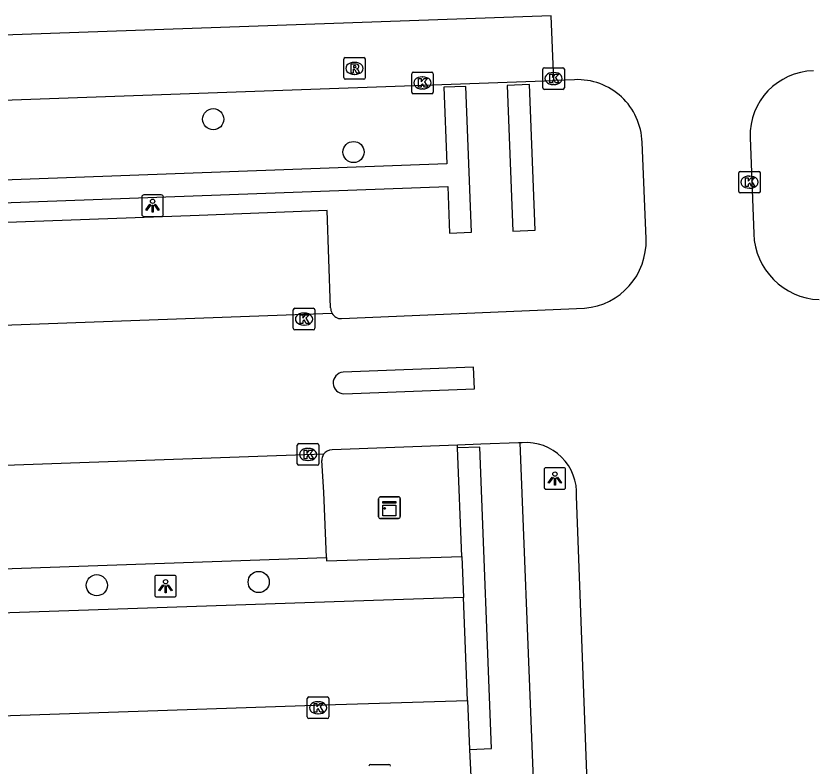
# Model space of a CAD drawing. Extents: x 160557 to 161245, y 385330 to 386505.
# Drawn here: x 160969.88 to 161006.75, y 386197.4 to 386232.09 of the extents above; entities that cross this region are included whole.
import ezdxf

# ---------------------------------------------------------------- set-up
doc = ezdxf.new("R2010")
doc.units = 0
for name, color, linetype in [('IMGEO_Boom', 7, 'Continuous'), ('IMGEO_Kast', 7, 'Continuous'), ('IMGEO_Kolk', 7, 'Continuous'), ('IMGEO_Lichtpunt', 7, 'Continuous'), ('IMGEO_Muur', 7, 'Continuous'), ('IMGEO_Parkeervlak_open', 7, 'Continuous'), ('IMGEO_Rijbaan_lokaal_open', 7, 'Continuous'), ('IMGEO_Rioolput', 7, 'Continuous'), ('IMGEO_Voetpad_open', 7, 'Continuous')]:
    doc.layers.add(name, color=color, linetype=linetype)

msp = doc.modelspace()

# ---------------------------------------------------------------- linework, layer by layer
at = {"layer": 'IMGEO_Boom'}
for centre in [(160979.002, 386227.313), (160985.492, 386225.794), (160973.616, 386205.762), (160981.106, 386205.911)]:
    msp.add_circle(centre, 0.489, dxfattribs=at)
at = {"layer": 'IMGEO_Kast'}
for p, q in [((160986.726, 386209.849), (160987.567, 386209.849)), ((160987.567, 386209.849), (160986.726, 386209.849)), ((160986.651, 386208.924), (160986.651, 386209.765)), ((160986.651, 386209.765), (160986.651, 386208.924)), ((160987.651, 386209.774), (160987.651, 386208.933)), ((160987.651, 386208.933), (160987.651, 386209.774)), ((160987.576, 386208.849), (160986.735, 386208.849)), ((160986.735, 386208.849), (160987.576, 386208.849))]:
    msp.add_line(p, q, dxfattribs=at)
for points in [[(160986.846, 386209.639), (160987.446, 386209.639), (160987.446, 386209.554), (160986.846, 386209.554), (160986.846, 386209.639)], [(160986.846, 386209.464), (160987.446, 386209.464), (160987.446, 386208.975), (160986.846, 386208.975), (160986.846, 386209.464)]]:
    msp.add_lwpolyline(points, dxfattribs=at)
msp.add_circle((160986.93, 386209.313), 0.0377, dxfattribs=at)
for centre, start, end in [((160986.729, 386209.771), 92.4484, 184.2845), ((160986.729, 386209.771), 92.4484, 184.2845), ((160987.573, 386209.771), 2.4484, 94.2845), ((160987.573, 386209.771), 2.4484, 94.2845), ((160986.729, 386208.927), 182.4484, 274.2845), ((160986.729, 386208.927), 182.4484, 274.2845), ((160987.573, 386208.927), 272.4484, 4.2845), ((160987.573, 386208.927), 272.4484, 4.2845)]:
    msp.add_arc(centre, 0.0779, start, end, dxfattribs=at)
at = {"layer": 'IMGEO_Kolk'}
for p, q in [((160988.181, 386228.565), (160988.181, 386229.417)), ((160988.256, 386229.491), (160989.108, 386229.491)), ((160989.182, 386229.417), (160989.182, 386228.565)), ((160994.243, 386228.768), (160994.243, 386229.62)), ((160994.318, 386229.694), (160995.17, 386229.694)), ((160994.731, 386229.474), (160994.756, 386229.474)), ((160995.244, 386229.62), (160995.244, 386228.768)), ((160988.669, 386229.271), (160988.694, 386229.271)), ((160988.692, 386228.711), (160988.667, 386228.711)), ((160995.17, 386228.694), (160994.318, 386228.694)), ((160994.754, 386228.914), (160994.729, 386228.914)), ((160989.108, 386228.491), (160988.256, 386228.491)), ((161003.306, 386223.975), (161003.306, 386224.827)), ((161003.381, 386224.901), (161004.233, 386224.901)), ((161003.794, 386224.681), (161003.819, 386224.681)), ((161004.307, 386224.827), (161004.307, 386223.975)), ((161004.233, 386223.901), (161003.381, 386223.901)), ((161003.817, 386224.121), (161003.792, 386224.121)), ((160982.7, 386217.644), (160982.7, 386218.496)), ((160982.775, 386218.57), (160983.627, 386218.57)), ((160983.188, 386218.35), (160983.213, 386218.35)), ((160983.701, 386218.496), (160983.701, 386217.644)), ((160983.211, 386217.79), (160983.186, 386217.79)), ((160983.627, 386217.57), (160982.775, 386217.57)), ((160982.888, 386211.383), (160982.888, 386212.235)), ((160982.963, 386212.309), (160983.815, 386212.309)), ((160983.376, 386212.089), (160983.401, 386212.089)), ((160983.889, 386212.235), (160983.889, 386211.383)), ((160983.399, 386211.529), (160983.374, 386211.529)), ((160983.815, 386211.309), (160982.963, 386211.309)), ((160983.352, 386199.67), (160983.352, 386200.522)), ((160983.427, 386200.596), (160984.279, 386200.596)), ((160983.84, 386200.376), (160983.865, 386200.376)), ((160984.353, 386200.522), (160984.353, 386199.67)), ((160984.279, 386199.596), (160983.427, 386199.596)), ((160983.863, 386199.816), (160983.838, 386199.816))]:
    msp.add_line(p, q, dxfattribs=at)
for points in [[(160988.181, 386228.565), (160988.181, 386229.417)], [(160988.256, 386229.491), (160989.108, 386229.491)], [(160989.182, 386229.417), (160989.182, 386228.565)], [(160994.243, 386228.768), (160994.243, 386229.62)], [(160994.318, 386229.694), (160995.17, 386229.694)], [(160994.564, 386229.394), (160994.687, 386229.394), (160994.687, 386229.243), (160994.817, 386229.394), (160994.981, 386229.394), (160994.835, 386229.243), (160994.988, 386228.994), (160994.836, 386228.994), (160994.751, 386229.158), (160994.687, 386229.091), (160994.687, 386228.994), (160994.564, 386228.994), (160994.564, 386229.394)], [(160995.244, 386229.62), (160995.244, 386228.768)], [(160988.502, 386229.191), (160988.625, 386229.191), (160988.625, 386229.04), (160988.755, 386229.191), (160988.919, 386229.191), (160988.773, 386229.04), (160988.926, 386228.791), (160988.774, 386228.791), (160988.689, 386228.955), (160988.625, 386228.888), (160988.625, 386228.791), (160988.502, 386228.791), (160988.502, 386229.191)], [(160995.17, 386228.694), (160994.318, 386228.694)], [(160989.108, 386228.491), (160988.256, 386228.491)], [(161003.306, 386223.975), (161003.306, 386224.827)], [(161003.381, 386224.901), (161004.233, 386224.901)], [(161003.627, 386224.601), (161003.75, 386224.601), (161003.75, 386224.45), (161003.88, 386224.601), (161004.044, 386224.601), (161003.898, 386224.45), (161004.051, 386224.201), (161003.899, 386224.201), (161003.814, 386224.365), (161003.75, 386224.298), (161003.75, 386224.201), (161003.627, 386224.201), (161003.627, 386224.601)], [(161004.307, 386224.827), (161004.307, 386223.975)], [(161004.233, 386223.901), (161003.381, 386223.901)], [(160982.7, 386217.644), (160982.7, 386218.496)], [(160982.775, 386218.57), (160983.627, 386218.57)], [(160983.701, 386218.496), (160983.701, 386217.644)], [(160983.021, 386218.27), (160983.144, 386218.27), (160983.144, 386218.119), (160983.274, 386218.27), (160983.438, 386218.27), (160983.292, 386218.119), (160983.445, 386217.87), (160983.293, 386217.87), (160983.208, 386218.034), (160983.144, 386217.967), (160983.144, 386217.87), (160983.021, 386217.87), (160983.021, 386218.27)], [(160983.627, 386217.57), (160982.775, 386217.57)], [(160982.888, 386211.383), (160982.888, 386212.235)], [(160982.963, 386212.309), (160983.815, 386212.309)], [(160983.889, 386212.235), (160983.889, 386211.383)], [(160983.209, 386212.009), (160983.332, 386212.009), (160983.332, 386211.858), (160983.462, 386212.009), (160983.626, 386212.009), (160983.48, 386211.858), (160983.633, 386211.609), (160983.481, 386211.609), (160983.396, 386211.773), (160983.332, 386211.706), (160983.332, 386211.609), (160983.209, 386211.609), (160983.209, 386212.009)], [(160983.815, 386211.309), (160982.963, 386211.309)], [(160983.352, 386199.67), (160983.352, 386200.522)], [(160983.427, 386200.596), (160984.279, 386200.596)], [(160983.673, 386200.296), (160983.796, 386200.296), (160983.796, 386200.145), (160983.926, 386200.296), (160984.09, 386200.296), (160983.944, 386200.145), (160984.097, 386199.896), (160983.945, 386199.896), (160983.86, 386200.06), (160983.796, 386199.993), (160983.796, 386199.896), (160983.673, 386199.896), (160983.673, 386200.296)], [(160984.353, 386200.522), (160984.353, 386199.67)], [(160984.279, 386199.596), (160983.427, 386199.596)]]:
    msp.add_lwpolyline(points, dxfattribs=at)
for centre, start, end in [((160988.258, 386229.415), 91.552, 178.448), ((160988.258, 386229.415), 91.552, 178.448), ((160989.106, 386229.415), 1.552, 88.448), ((160989.106, 386229.415), 1.552, 88.448), ((160994.32, 386229.618), 91.552, 178.448), ((160994.32, 386229.618), 91.552, 178.448), ((160995.168, 386229.618), 1.552, 88.448), ((160995.168, 386229.618), 1.552, 88.448), ((160994.32, 386228.77), 181.552, 268.448), ((160994.32, 386228.77), 181.552, 268.448), ((160995.168, 386228.77), 271.552, 358.448), ((160995.168, 386228.77), 271.552, 358.448), ((160988.258, 386228.567), 181.552, 268.448), ((160988.258, 386228.567), 181.552, 268.448), ((160989.106, 386228.567), 271.552, 358.448), ((160989.106, 386228.567), 271.552, 358.448), ((161003.383, 386224.825), 91.552, 178.448), ((161003.383, 386224.825), 91.552, 178.448), ((161004.231, 386224.825), 1.552, 88.448), ((161004.231, 386224.825), 1.552, 88.448), ((161003.383, 386223.977), 181.552, 268.448), ((161003.383, 386223.977), 181.552, 268.448), ((161004.231, 386223.977), 271.552, 358.448), ((161004.231, 386223.977), 271.552, 358.448), ((160982.777, 386218.494), 91.552, 178.448), ((160982.777, 386218.494), 91.552, 178.448), ((160983.625, 386218.494), 1.552, 88.448), ((160983.625, 386218.494), 1.552, 88.448), ((160982.777, 386217.646), 181.552, 268.448), ((160982.777, 386217.646), 181.552, 268.448), ((160983.625, 386217.646), 271.552, 358.448), ((160983.625, 386217.646), 271.552, 358.448), ((160982.965, 386212.233), 91.552, 178.448), ((160982.965, 386212.233), 91.552, 178.448), ((160983.813, 386212.233), 1.552, 88.448), ((160983.813, 386212.233), 1.552, 88.448), ((160982.965, 386211.385), 181.552, 268.448), ((160982.965, 386211.385), 181.552, 268.448), ((160983.813, 386211.385), 271.552, 358.448), ((160983.813, 386211.385), 271.552, 358.448), ((160983.429, 386200.52), 91.552, 178.448), ((160983.429, 386200.52), 91.552, 178.448), ((160984.277, 386200.52), 1.552, 88.448), ((160984.277, 386200.52), 1.552, 88.448), ((160983.429, 386199.672), 181.552, 268.448), ((160983.429, 386199.672), 181.552, 268.448), ((160984.277, 386199.672), 271.552, 358.448), ((160984.277, 386199.672), 271.552, 358.448)]:
    msp.add_arc(centre, 0.0765, start, end, dxfattribs=at)
for centre, major_axis, ratio, start_param, end_param in [((160994.73, 386229.194), (-0.387, 0.002), 0.722429, 4.712389, 7.853982), ((160994.755, 386229.194), (-0.39, 0.002), 0.717154, 1.570796, 4.712389), ((160988.668, 386228.991), (-0.387, 0.002), 0.722429, 4.712389, 7.853982), ((160988.693, 386228.991), (-0.39, 0.002), 0.717154, 1.570796, 4.712389), ((161003.793, 386224.401), (-0.387, 0.002), 0.722429, 4.712389, 7.853982), ((161003.818, 386224.401), (-0.39, 0.002), 0.717154, 1.570796, 4.712389), ((160983.187, 386218.07), (-0.387, 0.002), 0.722429, 4.712389, 7.853982), ((160983.212, 386218.07), (-0.39, 0.002), 0.717154, 1.570796, 4.712389), ((160983.375, 386211.809), (-0.387, 0.002), 0.722429, 4.712389, 7.853982), ((160983.4, 386211.809), (-0.39, 0.002), 0.717154, 1.570796, 4.712389), ((160983.839, 386200.096), (-0.387, 0.002), 0.722429, 4.712389, 7.853982), ((160983.864, 386200.096), (-0.39, 0.002), 0.717154, 1.570796, 4.712389)]:
    msp.add_ellipse(centre, major_axis=major_axis, ratio=ratio, start_param=start_param, end_param=end_param, dxfattribs=at)
at = {"layer": 'IMGEO_Lichtpunt'}
for p, q in [((160975.698, 386223.718), (160975.698, 386222.911)), ((160975.698, 386223.718), (160975.698, 386222.911)), ((160976.6, 386223.813), (160975.792, 386223.813)), ((160976.6, 386223.813), (160975.792, 386223.813)), ((160976.694, 386222.911), (160976.694, 386223.718)), ((160976.694, 386222.911), (160976.694, 386223.718)), ((160975.792, 386222.817), (160976.6, 386222.817)), ((160975.792, 386222.817), (160976.6, 386222.817)), ((160994.305, 386211.102), (160994.305, 386210.295)), ((160994.305, 386211.102), (160994.305, 386210.295)), ((160995.207, 386211.197), (160994.399, 386211.197)), ((160995.207, 386211.197), (160994.399, 386211.197)), ((160995.301, 386210.295), (160995.301, 386211.102)), ((160995.301, 386210.295), (160995.301, 386211.102)), ((160994.399, 386210.201), (160995.207, 386210.201)), ((160994.399, 386210.201), (160995.207, 386210.201)), ((160977.199, 386206.218), (160976.391, 386206.218)), ((160977.199, 386206.218), (160976.391, 386206.218)), ((160976.297, 386206.123), (160976.297, 386205.316)), ((160976.297, 386206.123), (160976.297, 386205.316)), ((160977.293, 386205.316), (160977.293, 386206.123)), ((160977.293, 386205.316), (160977.293, 386206.123)), ((160976.391, 386205.222), (160977.199, 386205.222)), ((160976.391, 386205.222), (160977.199, 386205.222))]:
    msp.add_line(p, q, dxfattribs=at)
for points in [[(160976.072, 386223.382), (160976.111, 386223.354), (160975.923, 386223.092), (160975.885, 386223.119), (160976.072, 386223.382)], [(160976.174, 386223.334), (160976.221, 386223.334), (160976.221, 386223.012), (160976.174, 386223.012), (160976.174, 386223.334)], [(160976.284, 386223.354), (160976.322, 386223.381), (160976.509, 386223.119), (160976.47, 386223.091), (160976.284, 386223.354)], [(160994.679, 386210.766), (160994.718, 386210.738), (160994.53, 386210.476), (160994.492, 386210.503), (160994.679, 386210.766)], [(160994.781, 386210.718), (160994.828, 386210.718), (160994.828, 386210.396), (160994.781, 386210.396), (160994.781, 386210.718)], [(160994.891, 386210.738), (160994.929, 386210.765), (160995.116, 386210.503), (160995.077, 386210.475), (160994.891, 386210.738)], [(160976.671, 386205.787), (160976.71, 386205.759), (160976.522, 386205.497), (160976.484, 386205.524), (160976.671, 386205.787)], [(160976.773, 386205.739), (160976.82, 386205.739), (160976.82, 386205.417), (160976.773, 386205.417), (160976.773, 386205.739)], [(160976.883, 386205.759), (160976.921, 386205.786), (160977.108, 386205.524), (160977.069, 386205.496), (160976.883, 386205.759)]]:
    msp.add_lwpolyline(points, dxfattribs=at)
for centre in [(160976.197, 386223.516), (160994.804, 386210.9), (160976.796, 386205.921)]:
    msp.add_circle(centre, 0.0994, dxfattribs=at)
for centre, start, end in [((160975.792, 386223.718), 90, 180), ((160975.792, 386223.718), 90, 180), ((160976.6, 386223.718), 0, 90), ((160976.6, 386223.718), 0, 90), ((160975.792, 386222.911), 180, 270), ((160975.792, 386222.911), 180, 270), ((160976.6, 386222.911), 270, 0), ((160976.6, 386222.911), 270, 360), ((160994.399, 386211.102), 90, 180), ((160994.399, 386211.102), 90, 180), ((160995.207, 386211.102), 0, 90), ((160995.207, 386211.102), 0, 90), ((160994.399, 386210.295), 180, 270), ((160994.399, 386210.295), 180, 270), ((160995.207, 386210.295), 270, 0), ((160995.207, 386210.295), 270, 360), ((160976.391, 386206.123), 90, 180), ((160976.391, 386206.123), 90, 180), ((160977.199, 386206.123), 0, 90), ((160977.199, 386206.123), 0, 90), ((160976.391, 386205.316), 180, 270), ((160976.391, 386205.316), 180, 270), ((160977.199, 386205.316), 270, 0), ((160977.199, 386205.316), 270, 360)]:
    msp.add_arc(centre, 0.0946, start, end, dxfattribs=at)
at = {"layer": 'IMGEO_Muur'}
for points in [[(160932.252, 386221.179), (160932.208, 386222.085), (160989.85, 386224.203), (160989.929, 386222.036), (160990.951, 386222.094), (160990.687, 386228.824), (160989.664, 386228.788), (160989.801, 386225.252), (160938.272, 386223.35)], [(160993.894, 386222.183), (160993.623, 386228.913), (160992.602, 386228.875), (160992.853, 386222.135), (160993.894, 386222.183)], [(160990.856, 386198.159), (160991.867, 386198.213), (160991.33, 386212.149), (160990.305, 386212.11)], [(160990.503, 386207.083), (160990.305, 386212.11)], [(160990.503, 386207.083), (160990.578, 386205.193)], [(160990.766, 386200.431), (160990.578, 386205.193)], [(160990.766, 386200.431), (160990.856, 386198.159)]]:
    msp.add_lwpolyline(points, dxfattribs=at)
at = {"layer": 'IMGEO_Parkeervlak_open'}
for points in [[(160984.433, 386218.594), (160984.278, 386223.094), (160978.347, 386222.855), (160932.252, 386221.179)], [(160933.985, 386205.292), (160984.24, 386207.038)], [(160990.578, 386205.193), (160986.875, 386205.073), (160934.084, 386203.288)]]:
    msp.add_lwpolyline(points, dxfattribs=at)
msp.add_arc((160984.922, 386218.577), 0.489, 178.0341, 208.7509, dxfattribs=at)
at = {"layer": 'IMGEO_Rijbaan_lokaal_open'}
for points in [[(160994.757, 386229.105), (160994.636, 386232.088), (160931.697, 386229.873), (160841.631, 386226.697), (160798.324, 386225.21), (160798.412, 386222.183)], [(160995.718, 386229.139), (160994.757, 386229.105)], [(161003.834, 386226.472), (161004.004, 386222.009)], [(160999.023, 386221.783), (160998.836, 386226.247)], [(160932.463, 386216.845), (160932.482, 386216.451), (160984.493, 386218.342)], [(160984.936, 386218.091), (160996.181, 386218.574)], [(160991.035, 386215.842), (160985.005, 386215.621)], [(160985.042, 386214.61), (160991.086, 386214.837), (160991.035, 386215.842)], [(160990.3, 386212.24), (160984.496, 386212.02)], [(160993.188, 386212.35), (160993.127, 386212.348), (160991.383, 386212.281), (160990.3, 386212.24)], [(160993.296, 386212.354), (160993.188, 386212.35)], [(160984.104, 386211.817), (160933.832, 386210.041), (160933.985, 386205.292)], [(160997.394, 386167.258), (160995.804, 386209.877)], [(160934.084, 386203.288), (160934.211, 386198.537), (160984.155, 386200.235), (160990.766, 386200.431)], [(160990.856, 386198.159), (160990.953, 386196.299)]]:
    msp.add_lwpolyline(points, dxfattribs=at)
for centre, radius, start, end in [((161006.842, 386226.546), 3.009, 91.4447, 181.4128), ((160995.854, 386226.158), 2.984, 1.7014, 92.6056), ((160995.922, 386221.667), 3.104, 274.7951, 2.1465), ((161007.158, 386222.122), 3.156, 182.0568, 267.6219), ((160984.919, 386218.578), 0.488, 208.9849, 271.9441), ((160985.058, 386215.117), 0.507, 95.9601, 268.2317), ((160993.477, 386210.029), 2.332, 356.2564, 94.4562), ((160984.481, 386211.568), 0.452, 88.136, 146.6194)]:
    msp.add_arc(centre, radius, start, end, dxfattribs=at)
at = {"layer": 'IMGEO_Rioolput'}
for p, q in [((160985.111, 386230.163), (160985.963, 386230.163)), ((160985.036, 386229.237), (160985.036, 386230.089)), ((160985.524, 386229.943), (160985.549, 386229.943)), ((160986.037, 386230.089), (160986.037, 386229.237)), ((160985.963, 386229.163), (160985.111, 386229.163)), ((160985.547, 386229.383), (160985.522, 386229.383)), ((160986.278, 386197.474), (160987.13, 386197.474))]:
    msp.add_line(p, q, dxfattribs=at)
for points in [[(160985.111, 386230.163), (160985.963, 386230.163)], [(160985.036, 386229.237), (160985.036, 386230.089)], [(160985.625, 386229.861), (160985.373, 386229.863), (160985.373, 386229.463)], [(160985.551, 386229.782), (160985.497, 386229.782), (160985.497, 386229.701)], [(160986.037, 386230.089), (160986.037, 386229.237)], [(160985.373, 386229.463), (160985.497, 386229.463), (160985.497, 386229.625), (160985.508, 386229.625)], [(160985.497, 386229.701), (160985.549, 386229.701)], [(160985.555, 386229.596), (160985.626, 386229.463), (160985.766, 386229.463), (160985.701, 386229.589)], [(160985.963, 386229.163), (160985.111, 386229.163)], [(160986.278, 386197.474), (160987.13, 386197.474)]]:
    msp.add_lwpolyline(points, dxfattribs=at)
for centre, radius, start, end in [((160985.113, 386230.087), 0.0765, 91.552, 178.448), ((160985.113, 386230.087), 0.0765, 91.552, 178.448), ((160985.961, 386230.087), 0.0765, 1.552, 88.448), ((160985.961, 386230.087), 0.0765, 1.552, 88.448), ((160985.557, 386229.686), 0.0964, 77.0061, 93.1865), ((160985.571, 386229.743), 0.0378, 276.6634, 79.6772), ((160985.624, 386229.751), 0.109, 350.3612, 89.416), ((160985.507, 386229.572), 0.0533, 26.0293, 88.6989), ((160985.533, 386229.89), 0.19, 274.7715, 282.9687), ((160985.622, 386229.751), 0.112, 277.5842, 350.9817), ((160985.606, 386229.536), 0.108, 29.5134, 73.7905), ((160985.113, 386229.239), 0.0765, 181.552, 268.448), ((160985.113, 386229.239), 0.0765, 181.552, 268.448), ((160985.961, 386229.239), 0.0765, 271.552, 358.448), ((160985.961, 386229.239), 0.0765, 271.552, 358.448), ((160986.28, 386197.398), 0.0765, 91.552, 178.448), ((160986.28, 386197.398), 0.0765, 91.552, 178.448), ((160987.128, 386197.398), 0.0765, 1.552, 88.448), ((160987.128, 386197.398), 0.0765, 1.552, 88.448)]:
    msp.add_arc(centre, radius, start, end, dxfattribs=at)
for centre, major_axis, ratio, start_param, end_param in [((160985.523, 386229.663), (-0.387, 0.002), 0.722429, 4.712389, 7.853982), ((160985.548, 386229.663), (-0.39, 0.002), 0.717154, 1.570796, 4.712389)]:
    msp.add_ellipse(centre, major_axis=major_axis, ratio=ratio, start_param=start_param, end_param=end_param, dxfattribs=at)
at = {"layer": 'IMGEO_Voetpad_open'}
for points in [[(160938.141, 386227.083), (160994.757, 386229.105)], [(160990.305, 386212.11), (160990.3, 386212.24)], [(160993.188, 386212.35), (160993.726, 386198.724), (160995.093, 386164.141)], [(160984.24, 386207.038), (160984.112, 386210.059), (160984.028, 386211.524)], [(160984.24, 386207.038), (160984.246, 386206.897), (160990.503, 386207.083)]]:
    msp.add_lwpolyline(points, dxfattribs=at)
msp.add_arc((160984.483, 386211.562), 0.456, 146.0876, 184.8299, dxfattribs=at)

doc.saveas('drawing.dxf')
